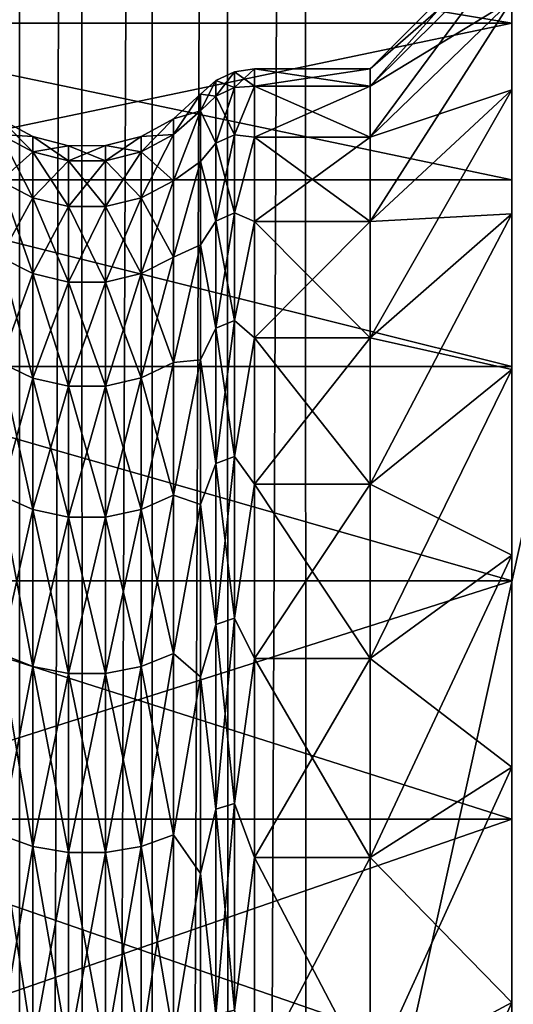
# Model space of a CAD drawing. Header units: metres. Extents: x -206 to 75, y -104 to 104.
# Tile 730 of 1056: x -36.77 to -33.29, y 8.75 to 15.7. Entities that reach past the tile are written whole.
import ezdxf

# ---------------------------------------------------------------- set-up
doc = ezdxf.new("R2010")
doc.units = ezdxf.units.M
doc.layers.add('solid_01_1-CONSUMER_THERM_B_125288', color=7, linetype='CONTINUOUS')

msp = doc.modelspace()

# ---------------------------------------------------------------- linework, layer by layer
at = {"layer": 'solid_01_1-CONSUMER_THERM_B_125288'}
for points in [[(-36.784092, 64.272545), (-36.765686, -64.293373), (-37.138596, -64.702545)], [(-36.784092, 64.272545), (-36.342251, 63.938988), (-36.765686, -64.293373)], [(-36.342251, 63.938988), (-36.32394, -63.959686), (-36.765686, -64.293373)], [(-36.342251, 63.938988), (-35.846645, 63.692299), (-36.32394, -63.959686)], [(-35.846645, 63.692299), (-35.828407, -63.712856), (-36.32394, -63.959686)], [(-35.846645, 63.692299), (-35.314156, 63.540874), (-35.828407, -63.712856)], [(-35.314156, 63.540874), (-35.295959, -63.561279), (-35.828407, -63.712856)], [(-35.314156, 63.540874), (-34.762913, 63.489876), (-35.295959, -63.561279)], [(-34.762913, 63.489876), (-34.744732, -63.510124), (-35.295959, -63.561279)], [(-30.762913, 63.490448), (-34.744732, -63.510124), (-34.762913, 63.489876)], [(-30.762913, 63.490448), (-30.744732, -63.509552), (-34.744732, -63.510124)], [(-37.500069, 41.072453, 108.410858), (37.499931, 41.072487, 108.410858), (-37.500031, -41.072514, 108.410858)], [(37.499931, 41.072487, 108.410858), (37.499969, -41.072479, 108.410858), (-37.500031, -41.072514, 108.410858)], [(-42.500034, -37.500031, 108.5), (42.499931, 37.500008, 108.5), (-42.500069, 37.499969, 108.5)], [(-42.500034, -37.500031, 108.5), (42.499966, -37.499992, 108.5), (42.499931, 37.500008, 108.5)], [(-40.000057, 18.499969, 6), (-40.000042, -18.500031, 6), (-31.800058, 18.499973, 6)], [(-40.000042, -18.500031, 6), (-31.800041, -18.500027, 6), (-31.800058, 18.499973, 6)], [(-33.300056, 15.201836, 18.481218), (-33.300056, 16.549744, 18.223448), (-33.30006, 17.185612, 20.263985)], [(-33.300056, 15.836319, 20.433973), (-33.300056, 15.201836, 18.481218), (-33.30006, 17.185612, 20.263985)], [(-33.300056, 15.201836, 30.518782), (-33.30006, 17.185608, 28.736031), (-33.300056, 16.549736, 30.776569)], [(-33.300056, 15.201836, 30.518782), (-33.300056, 15.836319, 28.566027), (-33.30006, 17.185608, 28.736031)], [(-33.300056, 16.549736, 30.776569), (-38.584908, 16.549757, 30.776506), (-38.584908, 15.672542, 32.725601)], [(-33.300056, 15.67257, 16.274456), (-38.584908, 15.672542, 16.274401), (-38.584908, 16.549757, 18.223494)], [(-33.300056, 16.549744, 18.223448), (-33.300056, 15.67257, 16.274456), (-38.584908, 16.549757, 18.223494)], [(-33.300056, 15.672561, 32.725563), (-33.300056, 16.549736, 30.776569), (-38.584908, 15.672542, 32.725601)], [(-33.300056, 14.327605, 16.623371), (-33.300056, 15.67257, 16.274456), (-33.300056, 16.549744, 18.223448)], [(-33.300056, 15.201836, 18.481218), (-33.300056, 14.327605, 16.623371), (-33.300056, 16.549744, 18.223448)], [(-33.300056, 14.327605, 32.376629), (-33.300056, 16.549736, 30.776569), (-33.300056, 15.672561, 32.725563)], [(-33.300056, 14.327605, 32.376629), (-33.300056, 15.201836, 30.518782), (-33.300056, 16.549736, 30.776569)], [(-34.300056, 15.228932, 22.576139), (-33.300056, 16.221052, 22.450838), (-33.300056, 16.349972, 24.5)], [(-34.300056, 15.349972, 24.5), (-33.300056, 16.349972, 24.5), (-33.300056, 16.221052, 26.549162)], [(-34.300056, 15.228932, 22.576139), (-33.300056, 16.349972, 24.5), (-34.300056, 15.349972, 24.5)], [(-34.300056, 14.867725, 20.682619), (-33.300056, 15.836319, 20.433973), (-33.300056, 16.221052, 22.450838)], [(-34.300056, 14.867725, 20.682619), (-33.300056, 16.221052, 22.450838), (-34.300056, 15.228932, 22.576139)], [(-34.300056, 15.228932, 26.423861), (-33.300056, 16.221052, 26.549162), (-33.300056, 15.836319, 28.566027)], [(-34.300056, 15.228932, 26.423861), (-34.300056, 15.349972, 24.5), (-33.300056, 16.221052, 26.549162)], [(-34.300056, 14.272045, 18.849298), (-33.300056, 15.201836, 18.481218), (-33.300056, 15.836319, 20.433973)], [(-34.300056, 14.272045, 18.849298), (-33.300056, 15.836319, 20.433973), (-34.300056, 14.867725, 20.682619)], [(-34.300056, 14.867725, 28.317381), (-33.300056, 15.836319, 28.566027), (-33.300056, 15.201836, 30.518782)], [(-34.300056, 14.867725, 28.317381), (-34.300056, 15.228932, 26.423861), (-33.300056, 15.836319, 28.566027)], [(-33.300056, 15.67257, 16.274456), (-33.300056, 14.566875, 14.445393), (-38.584908, 15.672542, 16.274401)], [(-33.300056, 15.672561, 32.725563), (-38.584908, 15.672542, 32.725601), (-38.584908, 14.566784, 34.554745)], [(-33.300056, 14.566862, 34.554626), (-33.300056, 15.672561, 32.725563), (-38.584908, 14.566784, 34.554745)], [(-33.300056, 14.566875, 14.445393), (-38.584908, 14.566784, 14.445254), (-38.584908, 15.672542, 16.274401)], [(-33.300056, 13.227413, 14.889737), (-33.300056, 14.566875, 14.445393), (-33.300056, 15.67257, 16.274456)], [(-33.300056, 14.327605, 16.623371), (-33.300056, 13.227413, 14.889737), (-33.300056, 15.67257, 16.274456)], [(-33.300056, 13.227413, 34.110264), (-33.300056, 15.672561, 32.725563), (-33.300056, 14.566862, 34.554626)], [(-33.300056, 13.227413, 34.110264), (-33.300056, 14.327605, 32.376629), (-33.300056, 15.672561, 32.725563)], [(-35.25869, 15.329114, 24.5), (-35.389797, 15.268203, 24.5), (-35.389797, 15.15688, 22.659618)], [(-35.25869, 15.217347, 26.347725), (-35.389797, 15.268203, 24.5), (-35.25869, 15.329114, 24.5)], [(-35.25869, 15.217347, 22.652275), (-35.25869, 15.329114, 24.5), (-35.389797, 15.15688, 22.659618)], [(-35.25869, 15.329114, 24.5), (-35.115784, 15.349971, 24.5), (-35.115784, 15.228931, 26.423864)], [(-35.25869, 15.217347, 22.652275), (-35.115784, 15.228931, 22.576136), (-35.115784, 15.349971, 24.5)], [(-35.25869, 15.217347, 22.652275), (-35.115784, 15.349971, 24.5), (-35.25869, 15.329114, 24.5)], [(-35.25869, 15.217347, 26.347725), (-35.25869, 15.329114, 24.5), (-35.115784, 15.228931, 26.423864)], [(-35.115784, 15.349971, 24.5), (-34.300056, 15.349972, 24.5), (-34.300056, 15.228932, 26.423861)], [(-35.115784, 15.228931, 22.576136), (-34.300056, 15.349972, 24.5), (-35.115784, 15.349971, 24.5)], [(-34.300056, 15.228932, 22.576139), (-34.300056, 15.349972, 24.5), (-35.115784, 15.228931, 22.576136)], [(-35.115784, 15.228931, 26.423864), (-35.115784, 15.349971, 24.5), (-34.300056, 15.228932, 26.423861)], [(-35.389797, 15.268203, 24.5), (-35.49781, 15.172552, 24.5), (-35.49781, 15.052912, 22.598372)], [(-35.389797, 15.15688, 22.659618), (-35.389797, 15.268203, 24.5), (-35.49781, 15.052912, 22.598372)], [(-35.389797, 15.15688, 26.340382), (-35.49781, 15.172552, 24.5), (-35.389797, 15.268203, 24.5)], [(-35.25869, 15.217347, 26.347725), (-35.389797, 15.15688, 26.340382), (-35.389797, 15.268203, 24.5)], [(-35.25869, 15.217347, 22.652275), (-35.389797, 15.15688, 22.659618), (-35.389797, 14.824536, 20.846073)], [(-35.25869, 14.883677, 20.831495), (-35.25869, 15.217347, 22.652275), (-35.389797, 14.824536, 20.846073)], [(-35.25869, 15.217347, 26.347725), (-35.25869, 14.883677, 28.168505), (-35.389797, 15.15688, 26.340382)], [(-35.25869, 14.883677, 28.168505), (-35.115784, 15.228931, 26.423864), (-35.115784, 14.867723, 28.31739)], [(-35.25869, 15.217347, 26.347725), (-35.115784, 15.228931, 26.423864), (-35.25869, 14.883677, 28.168505)], [(-35.25869, 14.883677, 20.831495), (-35.115784, 14.867723, 20.68261), (-35.115784, 15.228931, 22.576136)], [(-35.25869, 14.883677, 20.831495), (-35.115784, 15.228931, 22.576136), (-35.25869, 15.217347, 22.652275)], [(-35.115784, 15.228931, 26.423864), (-34.300056, 15.228932, 26.423861), (-34.300056, 14.867725, 28.317381)], [(-34.300056, 15.228932, 22.576139), (-35.115784, 15.228931, 22.576136), (-35.115784, 14.867723, 20.68261)], [(-34.300056, 14.867725, 20.682619), (-34.300056, 15.228932, 22.576139), (-35.115784, 14.867723, 20.68261)], [(-35.115784, 14.867723, 28.31739), (-35.115784, 15.228931, 26.423864), (-34.300056, 14.867725, 28.317381)], [(-35.687958, 14.887495, 22.692327), (-35.49781, 15.052912, 22.598372), (-35.49781, 15.172552, 24.5)], [(-35.687958, 14.99684, 24.5), (-35.49781, 15.172552, 24.5), (-35.49781, 15.052912, 26.401628)], [(-35.687958, 14.887495, 22.692327), (-35.49781, 15.172552, 24.5), (-35.687958, 14.99684, 24.5)], [(-35.49781, 15.052912, 26.401628), (-35.49781, 15.172552, 24.5), (-35.389797, 15.15688, 26.340382)], [(-35.389797, 14.824536, 20.846073), (-35.389797, 15.15688, 22.659618), (-35.49781, 15.052912, 22.598372)], [(-35.49781, 15.052912, 26.401628), (-35.389797, 15.15688, 26.340382), (-35.389797, 14.824536, 28.153927)], [(-35.25869, 14.883677, 28.168505), (-35.389797, 14.824536, 28.153927), (-35.389797, 15.15688, 26.340382)], [(-34.300056, 13.451285, 17.105093), (-33.300056, 14.327605, 16.623371), (-33.300056, 15.201836, 18.481218)], [(-34.300056, 13.451285, 17.105093), (-33.300056, 15.201836, 18.481218), (-34.300056, 14.272045, 18.849298)], [(-34.300056, 14.272045, 30.150702), (-33.300056, 15.201836, 30.518782), (-33.300056, 14.327605, 32.376629)], [(-34.300056, 14.272045, 30.150702), (-34.300056, 14.867725, 28.317381), (-33.300056, 15.201836, 30.518782)], [(-35.687958, 14.561058, 20.911015), (-35.49781, 14.695877, 20.726732), (-35.49781, 15.052912, 22.598372)], [(-35.687958, 14.561058, 20.911015), (-35.49781, 15.052912, 22.598372), (-35.687958, 14.887495, 22.692327)], [(-35.687958, 14.561058, 28.088985), (-35.49781, 15.052912, 26.401628), (-35.49781, 14.695877, 28.273268)], [(-35.687958, 14.887495, 26.307673), (-35.49781, 15.052912, 26.401628), (-35.687958, 14.561058, 28.088985)], [(-35.687958, 14.99684, 24.5), (-35.49781, 15.052912, 26.401628), (-35.687958, 14.887495, 26.307673)], [(-35.389797, 14.824536, 20.846073), (-35.49781, 15.052912, 22.598372), (-35.49781, 14.695877, 20.726732)], [(-35.49781, 14.695877, 28.273268), (-35.49781, 15.052912, 26.401628), (-35.389797, 14.824536, 28.153927)], [(-36.682121, 14.763515, 26.29262), (-36.911098, 14.886741, 26.307581), (-36.911098, 14.996079, 24.5)], [(-36.682121, 14.871949, 24.5), (-36.682121, 14.763515, 26.29262), (-36.911098, 14.996079, 24.5)], [(-36.911098, 14.886741, 22.692419), (-36.682121, 14.871949, 24.5), (-36.911098, 14.996079, 24.5)], [(-35.687958, 14.99684, 24.5), (-35.687958, 14.887495, 26.307673), (-35.916779, 14.872424, 24.5)], [(-35.916779, 14.763988, 22.707323), (-35.687958, 14.99684, 24.5), (-35.916779, 14.872424, 24.5)], [(-35.687958, 14.887495, 22.692327), (-35.687958, 14.99684, 24.5), (-35.916779, 14.763988, 22.707323)], [(-36.682121, 14.439796, 28.059097), (-36.911098, 14.56032, 28.088804), (-36.911098, 14.886741, 26.307581)], [(-36.682121, 14.763515, 26.29262), (-36.682121, 14.439796, 28.059097), (-36.911098, 14.886741, 26.307581)], [(-36.682121, 14.763515, 22.70738), (-36.682121, 14.871949, 24.5), (-36.911098, 14.886741, 22.692419)], [(-36.682121, 14.763515, 22.70738), (-36.911098, 14.886741, 22.692419), (-36.911098, 14.56032, 20.911196)], [(-36.429638, 14.70003, 26.28491), (-36.682121, 14.763515, 26.29262), (-36.682121, 14.871949, 24.5)], [(-36.429638, 14.807997, 24.5), (-36.429638, 14.70003, 26.28491), (-36.682121, 14.871949, 24.5)], [(-36.682121, 14.763515, 22.70738), (-36.429638, 14.807997, 24.5), (-36.682121, 14.871949, 24.5)], [(-35.916779, 14.872424, 24.5), (-35.916779, 14.763988, 26.292677), (-36.169182, 14.808159, 24.5)], [(-36.169182, 14.700191, 22.715071), (-35.916779, 14.872424, 24.5), (-36.169182, 14.808159, 24.5)], [(-35.916779, 14.763988, 22.707323), (-35.916779, 14.872424, 24.5), (-36.169182, 14.700191, 22.715071)], [(-35.687958, 14.887495, 26.307673), (-35.916779, 14.763988, 26.292677), (-35.916779, 14.872424, 24.5)], [(-35.687958, 14.887495, 26.307673), (-35.687958, 14.561058, 28.088985), (-35.916779, 14.763988, 26.292677)], [(-35.687958, 14.887495, 22.692327), (-35.916779, 14.763988, 22.707323), (-35.916779, 14.440258, 20.940788)], [(-35.687958, 14.561058, 20.911015), (-35.687958, 14.887495, 22.692327), (-35.916779, 14.440258, 20.940788)], [(-35.25869, 14.883677, 20.831495), (-35.389797, 14.824536, 20.846073), (-35.389797, 14.276016, 19.08581)], [(-35.25869, 14.332969, 19.064211), (-35.25869, 14.883677, 20.831495), (-35.389797, 14.276016, 19.08581)], [(-35.25869, 14.883677, 28.168505), (-35.25869, 14.332969, 29.935789), (-35.389797, 14.824536, 28.153927)], [(-35.25869, 14.883677, 28.168505), (-35.115784, 14.867723, 28.31739), (-35.25869, 14.332969, 29.935789)], [(-35.25869, 14.332969, 19.064211), (-35.115784, 14.867723, 20.68261), (-35.25869, 14.883677, 20.831495)], [(-36.429638, 14.70003, 22.71509), (-36.429638, 14.807997, 24.5), (-36.682121, 14.763515, 22.70738)], [(-36.169182, 14.808159, 24.5), (-36.169182, 14.700191, 26.284929), (-36.429638, 14.807997, 24.5)], [(-36.429638, 14.70003, 22.71509), (-36.169182, 14.808159, 24.5), (-36.429638, 14.807997, 24.5)], [(-36.169182, 14.700191, 22.715071), (-36.169182, 14.808159, 24.5), (-36.429638, 14.70003, 22.71509)], [(-36.169182, 14.700191, 26.284929), (-36.429638, 14.70003, 26.28491), (-36.429638, 14.807997, 24.5)], [(-35.916779, 14.763988, 26.292677), (-36.169182, 14.700191, 26.284929), (-36.169182, 14.808159, 24.5)], [(-35.389797, 14.276016, 19.08581), (-35.389797, 14.824536, 20.846073), (-35.49781, 14.695877, 20.726732)], [(-35.49781, 14.695877, 28.273268), (-35.389797, 14.824536, 28.153927), (-35.389797, 14.276016, 29.91419)], [(-35.25869, 14.332969, 29.935789), (-35.389797, 14.276016, 29.91419), (-35.389797, 14.824536, 28.153927)], [(-35.25869, 14.332969, 29.935789), (-35.115784, 14.867723, 28.31739), (-35.115784, 14.27204, 30.150711)], [(-35.25869, 14.332969, 19.064211), (-35.115784, 14.27204, 18.849289), (-35.115784, 14.867723, 20.68261)], [(-35.115784, 14.867723, 28.31739), (-34.300056, 14.867725, 28.317381), (-34.300056, 14.272045, 30.150702)], [(-34.300056, 14.867725, 20.682619), (-35.115784, 14.867723, 20.68261), (-35.115784, 14.27204, 18.849289)], [(-34.300056, 14.272045, 18.849298), (-34.300056, 14.867725, 20.682619), (-35.115784, 14.27204, 18.849289)], [(-35.115784, 14.27204, 30.150711), (-35.115784, 14.867723, 28.31739), (-34.300056, 14.272045, 30.150702)], [(-36.682121, 14.439796, 20.940903), (-36.682121, 14.763515, 22.70738), (-36.911098, 14.56032, 20.911196)], [(-36.429638, 14.377703, 28.043793), (-36.682121, 14.439796, 28.059097), (-36.682121, 14.763515, 26.29262)], [(-36.429638, 14.70003, 26.28491), (-36.429638, 14.377703, 28.043793), (-36.682121, 14.763515, 26.29262)], [(-36.429638, 14.70003, 22.71509), (-36.682121, 14.763515, 22.70738), (-36.682121, 14.439796, 20.940903)], [(-35.916779, 14.763988, 26.292677), (-35.916779, 14.440258, 28.059212), (-36.169182, 14.700191, 26.284929)], [(-35.916779, 14.763988, 22.707323), (-36.169182, 14.700191, 22.715071), (-36.169182, 14.37786, 20.956169)], [(-35.916779, 14.440258, 20.940788), (-35.916779, 14.763988, 22.707323), (-36.169182, 14.37786, 20.956169)], [(-35.687958, 14.561058, 28.088985), (-35.916779, 14.440258, 28.059212), (-35.916779, 14.763988, 26.292677)], [(-36.429638, 14.377703, 20.956207), (-36.429638, 14.70003, 22.71509), (-36.682121, 14.439796, 20.940903)], [(-36.169182, 14.700191, 26.284929), (-36.169182, 14.37786, 28.043831), (-36.429638, 14.70003, 26.28491)], [(-36.169182, 14.700191, 22.715071), (-36.429638, 14.70003, 22.71509), (-36.429638, 14.377703, 20.956207)], [(-36.169182, 14.37786, 20.956169), (-36.169182, 14.700191, 22.715071), (-36.429638, 14.377703, 20.956207)], [(-36.169182, 14.37786, 28.043831), (-36.429638, 14.377703, 28.043793), (-36.429638, 14.70003, 26.28491)], [(-35.916779, 14.440258, 28.059212), (-36.169182, 14.37786, 28.043831), (-36.169182, 14.700191, 26.284929)], [(-35.687958, 14.022286, 19.182037), (-35.497807, 14.10708, 18.9146), (-35.49781, 14.695877, 20.726732)], [(-35.687958, 14.022286, 19.182037), (-35.49781, 14.695877, 20.726732), (-35.687958, 14.561058, 20.911015)], [(-35.687958, 14.022286, 29.817963), (-35.49781, 14.695877, 28.273268), (-35.497807, 14.10708, 30.0854)], [(-35.687958, 14.561058, 28.088985), (-35.49781, 14.695877, 28.273268), (-35.687958, 14.022286, 29.817963)], [(-35.389797, 14.276016, 19.08581), (-35.49781, 14.695877, 20.726732), (-35.497807, 14.10708, 18.9146)], [(-35.497807, 14.10708, 30.0854), (-35.49781, 14.695877, 28.273268), (-35.389797, 14.276016, 29.91419)], [(-33.300056, 14.566875, 14.445393), (-33.300056, 13.248745, 12.762889), (-38.584908, 14.566784, 14.445254)], [(-33.300056, 13.248728, 36.237129), (-33.300056, 14.566862, 34.554626), (-38.584908, 14.566784, 34.554745)], [(-33.300056, 13.248728, 36.237129), (-38.584908, 14.566784, 34.554745), (-38.584908, 13.24861, 36.23727)], [(-33.300056, 13.248745, 12.762889), (-38.584908, 13.24861, 12.762729), (-38.584908, 14.566784, 14.445254)], [(-36.682121, 13.905512, 29.773676), (-36.911098, 14.021576, 29.817694), (-36.911098, 14.56032, 28.088804)], [(-36.682121, 14.439796, 28.059097), (-36.682121, 13.905512, 29.773676), (-36.911098, 14.56032, 28.088804)], [(-36.682121, 14.439796, 20.940903), (-36.911098, 14.56032, 20.911196), (-36.911098, 14.021576, 19.182306)], [(-35.687958, 14.561058, 28.088985), (-35.687958, 14.022286, 29.817963), (-35.916779, 14.440258, 28.059212)], [(-35.687958, 14.561058, 20.911015), (-35.916779, 14.440258, 20.940788), (-35.916779, 13.905956, 19.226154)], [(-35.687958, 14.022286, 19.182037), (-35.687958, 14.561058, 20.911015), (-35.916779, 13.905956, 19.226154)], [(-33.300056, 11.91861, 13.307663), (-33.300056, 13.248745, 12.762889), (-33.300056, 14.566875, 14.445393)], [(-33.300056, 13.227413, 14.889737), (-33.300056, 11.91861, 13.307663), (-33.300056, 14.566875, 14.445393)], [(-33.300056, 11.91861, 35.692337), (-33.300056, 14.566862, 34.554626), (-33.300056, 13.248728, 36.237129)], [(-33.300056, 11.91861, 35.692337), (-33.300056, 13.227413, 34.110264), (-33.300056, 14.566862, 34.554626)], [(-36.682121, 13.905512, 19.226324), (-36.682121, 14.439796, 20.940903), (-36.911098, 14.021576, 19.182306)], [(-36.429638, 13.845716, 29.750999), (-36.682121, 13.905512, 29.773676), (-36.682121, 14.439796, 28.059097)], [(-36.429638, 14.377703, 28.043793), (-36.429638, 13.845716, 29.750999), (-36.682121, 14.439796, 28.059097)], [(-36.429638, 14.377703, 20.956207), (-36.682121, 14.439796, 20.940903), (-36.682121, 13.905512, 19.226324)], [(-35.916779, 14.440258, 28.059212), (-35.916779, 13.905956, 29.773846), (-36.169182, 14.37786, 28.043831)], [(-35.916779, 14.440258, 20.940788), (-36.169182, 14.37786, 20.956169), (-36.169182, 13.845867, 19.248943)], [(-35.916779, 13.905956, 19.226154), (-35.916779, 14.440258, 20.940788), (-36.169182, 13.845867, 19.248943)], [(-35.687958, 14.022286, 29.817963), (-35.916779, 13.905956, 29.773846), (-35.916779, 14.440258, 28.059212)], [(-36.429638, 13.845716, 19.249001), (-36.429638, 14.377703, 20.956207), (-36.682121, 13.905512, 19.226324)], [(-36.169182, 14.37786, 28.043831), (-36.169182, 13.845867, 29.751057), (-36.429638, 14.377703, 28.043793)], [(-36.169182, 14.37786, 20.956169), (-36.429638, 14.377703, 20.956207), (-36.429638, 13.845716, 19.249001)], [(-36.169182, 13.845867, 19.248943), (-36.169182, 14.37786, 20.956169), (-36.429638, 13.845716, 19.249001)], [(-36.169182, 13.845867, 29.751057), (-36.429638, 13.845716, 29.750999), (-36.429638, 14.377703, 28.043793)], [(-35.916779, 13.905956, 29.773846), (-36.169182, 13.845867, 29.751057), (-36.169182, 14.37786, 28.043831)], [(-35.25869, 14.332969, 19.064211), (-35.389797, 14.276016, 19.08581), (-35.389797, 13.519319, 17.404499)], [(-35.25869, 13.573253, 17.376192), (-35.25869, 14.332969, 19.064211), (-35.389797, 13.519319, 17.404499)], [(-35.25869, 14.332969, 29.935789), (-35.25869, 13.573253, 31.623808), (-35.389797, 14.276016, 29.91419)], [(-35.25869, 14.332969, 29.935789), (-35.115784, 14.27204, 30.150711), (-35.25869, 13.573253, 31.623808)], [(-35.25869, 13.573253, 17.376192), (-35.115784, 14.27204, 18.849289), (-35.25869, 14.332969, 19.064211)], [(-34.300056, 12.41839, 15.477508), (-33.300056, 13.227413, 14.889737), (-33.300056, 14.327605, 16.623371)], [(-34.300056, 12.41839, 15.477508), (-33.300056, 14.327605, 16.623371), (-34.300056, 13.451285, 17.105093)], [(-34.300056, 13.451285, 31.894907), (-33.300056, 14.327605, 32.376629), (-33.300056, 13.227413, 34.110264)], [(-34.300056, 13.451285, 31.894907), (-34.300056, 14.272045, 30.150702), (-33.300056, 14.327605, 32.376629)], [(-35.389797, 13.519319, 17.404499), (-35.389797, 14.276016, 19.08581), (-35.497807, 14.10708, 18.9146)], [(-35.497807, 14.10708, 30.0854), (-35.389797, 14.276016, 29.91419), (-35.389797, 13.519319, 31.595501)], [(-35.25869, 13.573253, 31.623808), (-35.389797, 13.519319, 31.595501), (-35.389797, 14.276016, 29.91419)], [(-35.25869, 13.573253, 31.623808), (-35.115784, 14.27204, 30.150711), (-35.115784, 13.451279, 31.894918)], [(-35.25869, 13.573253, 17.376192), (-35.115784, 13.451279, 17.105082), (-35.115784, 14.27204, 18.849289)], [(-35.115784, 14.27204, 30.150711), (-34.300056, 14.272045, 30.150702), (-34.300056, 13.451285, 31.894907)], [(-34.300056, 14.272045, 18.849298), (-35.115784, 14.27204, 18.849289), (-35.115784, 13.451279, 17.105082)], [(-34.300056, 13.451285, 17.105093), (-34.300056, 14.272045, 18.849298), (-35.115784, 13.451279, 17.105082)], [(-35.115784, 13.451279, 31.894918), (-35.115784, 14.27204, 30.150711), (-34.300056, 13.451285, 31.894907)], [(-35.687958, 13.279038, 17.530607), (-35.497807, 13.295805, 17.190554), (-35.497807, 14.10708, 18.9146)], [(-35.687958, 13.279038, 17.530607), (-35.497807, 14.10708, 18.9146), (-35.687958, 14.022286, 19.182037)], [(-35.687958, 13.279038, 31.469393), (-35.497807, 14.10708, 30.0854), (-35.497807, 13.295805, 31.809446)], [(-35.687958, 14.022286, 29.817963), (-35.497807, 14.10708, 30.0854), (-35.687958, 13.279038, 31.469393)], [(-35.389797, 13.519319, 17.404499), (-35.497807, 14.10708, 18.9146), (-35.497807, 13.295805, 17.190554)], [(-35.497807, 13.295805, 31.809446), (-35.497807, 14.10708, 30.0854), (-35.389797, 13.519319, 31.595501)], [(-36.682121, 13.168453, 31.411352), (-36.911095, 13.278365, 31.46904), (-36.911098, 14.021576, 29.817694)], [(-36.682121, 13.905512, 29.773676), (-36.682121, 13.168453, 31.411352), (-36.911098, 14.021576, 29.817694)], [(-36.682121, 13.905512, 19.226324), (-36.911098, 14.021576, 19.182306), (-36.911095, 13.278365, 17.53096)], [(-35.687958, 14.022286, 29.817963), (-35.687958, 13.279038, 31.469393), (-35.916779, 13.905956, 29.773846)], [(-35.687958, 14.022286, 19.182037), (-35.916779, 13.905956, 19.226154), (-35.916779, 13.168875, 17.588427)], [(-35.687958, 13.279038, 17.530607), (-35.687958, 14.022286, 19.182037), (-35.916779, 13.168875, 17.588427)], [(-36.682121, 13.168453, 17.588648), (-36.682121, 13.905512, 19.226324), (-36.911095, 13.278365, 17.53096)], [(-36.429638, 13.111827, 31.381634), (-36.682121, 13.168453, 31.411352), (-36.682121, 13.905512, 29.773676)], [(-36.429638, 13.845716, 29.750999), (-36.429638, 13.111827, 31.381634), (-36.682121, 13.905512, 29.773676)], [(-36.429638, 13.845716, 19.249001), (-36.682121, 13.905512, 19.226324), (-36.682121, 13.168453, 17.588648)], [(-35.916779, 13.905956, 29.773846), (-35.916779, 13.168875, 31.411573), (-36.169182, 13.845867, 29.751057)], [(-35.916779, 13.905956, 19.226154), (-36.169182, 13.845867, 19.248943), (-36.169182, 13.11197, 17.618292)], [(-35.916779, 13.168875, 17.588427), (-35.916779, 13.905956, 19.226154), (-36.169182, 13.11197, 17.618292)], [(-35.687958, 13.279038, 31.469393), (-35.916779, 13.168875, 31.411573), (-35.916779, 13.905956, 29.773846)], [(-36.429638, 13.111827, 17.618366), (-36.429638, 13.845716, 19.249001), (-36.682121, 13.168453, 17.588648)], [(-36.169182, 13.845867, 29.751057), (-36.169182, 13.11197, 31.381708), (-36.429638, 13.845716, 29.750999)], [(-36.169182, 13.845867, 19.248943), (-36.429638, 13.845716, 19.249001), (-36.429638, 13.111827, 17.618366)], [(-36.169182, 13.11197, 17.618292), (-36.169182, 13.845867, 19.248943), (-36.429638, 13.111827, 17.618366)], [(-36.169182, 13.11197, 31.381708), (-36.429638, 13.111827, 31.381634), (-36.429638, 13.845716, 29.750999)], [(-35.916779, 13.168875, 31.411573), (-36.169182, 13.11197, 31.381708), (-36.169182, 13.845867, 29.751057)], [(-35.25869, 13.573253, 17.376192), (-35.389797, 13.519319, 17.404499), (-35.389797, 12.565479, 15.826655)], [(-35.25869, 12.615608, 15.792054), (-35.25869, 13.573253, 17.376192), (-35.389797, 12.565479, 15.826655)], [(-35.25869, 13.573253, 31.623808), (-35.25869, 12.615608, 33.207947), (-35.389797, 13.519319, 31.595501)], [(-35.25869, 13.573253, 31.623808), (-35.115784, 13.451279, 31.894918), (-35.25869, 12.615608, 33.207947)], [(-35.25869, 12.615608, 15.792054), (-35.115784, 13.451279, 17.105082), (-35.25869, 13.573253, 17.376192)], [(-35.389797, 12.565479, 15.826655), (-35.389797, 13.519319, 17.404499), (-35.497807, 13.295805, 17.190554)], [(-35.497807, 13.295805, 31.809446), (-35.389797, 13.519319, 31.595501), (-35.389797, 12.565479, 33.173344)], [(-35.25869, 12.615608, 33.207947), (-35.389797, 12.565479, 33.173344), (-35.389797, 13.519319, 31.595501)], [(-35.25869, 12.615608, 33.207947), (-35.115784, 13.451279, 31.894918), (-35.115784, 12.418382, 33.522503)], [(-35.25869, 12.615608, 15.792054), (-35.115784, 12.418382, 15.477496), (-35.115784, 13.451279, 17.105082)], [(-35.115784, 13.451279, 31.894918), (-34.300056, 13.451285, 31.894907), (-34.300056, 12.41839, 33.522491)], [(-34.300056, 13.451285, 17.105093), (-35.115784, 13.451279, 17.105082), (-35.115784, 12.418382, 15.477496)], [(-34.300056, 12.41839, 15.477508), (-34.300056, 13.451285, 17.105093), (-35.115784, 12.418382, 15.477496)], [(-35.115784, 12.418382, 33.522503), (-35.115784, 13.451279, 31.894918), (-34.300056, 12.41839, 33.522491)], [(-34.300056, 12.41839, 33.522491), (-34.300056, 13.451285, 31.894907), (-33.300056, 13.227413, 34.110264)], [(-36.682121, 12.239368, 32.948246), (-36.911095, 12.341526, 33.018761), (-36.911095, 13.278365, 31.46904)], [(-36.682121, 13.168453, 31.411352), (-36.682121, 12.239368, 32.948246), (-36.911095, 13.278365, 31.46904)], [(-36.682121, 13.168453, 17.588648), (-36.911095, 13.278365, 17.53096), (-36.911095, 12.341526, 15.981239)], [(-35.687958, 13.279038, 31.469393), (-35.687958, 12.342152, 33.019192), (-35.916779, 13.168875, 31.411573)], [(-35.687958, 13.279038, 17.530607), (-35.916779, 13.168875, 17.588427), (-35.916775, 12.23976, 16.051483)], [(-35.687958, 12.342152, 15.980807), (-35.687958, 13.279038, 17.530607), (-35.916775, 12.23976, 16.051483)], [(-35.687958, 12.342152, 15.980807), (-35.497807, 12.274847, 15.58178), (-35.497807, 13.295805, 17.190554)], [(-35.687958, 12.342152, 15.980807), (-35.497807, 13.295805, 17.190554), (-35.687958, 13.279038, 17.530607)], [(-35.687958, 12.342152, 33.019192), (-35.497807, 13.295805, 31.809446), (-35.497807, 12.274847, 33.418221)], [(-35.687958, 13.279038, 31.469393), (-35.497807, 13.295805, 31.809446), (-35.687958, 12.342152, 33.019192)], [(-35.389797, 12.565479, 15.826655), (-35.497807, 13.295805, 17.190554), (-35.497807, 12.274847, 15.58178)], [(-35.497807, 12.274847, 33.418221), (-35.497807, 13.295805, 31.809446), (-35.389797, 12.565479, 33.173344)], [(-33.300056, 13.248745, 12.762889), (-33.300056, 11.737359, 11.25147), (-38.584908, 13.24861, 12.762729)], [(-33.300056, 11.73734, 37.748547), (-33.300056, 13.248728, 36.237129), (-38.584908, 13.24861, 36.23727)], [(-33.300056, 11.73734, 37.748547), (-38.584908, 13.24861, 36.23727), (-38.584904, 11.737241, 37.748642)], [(-33.300056, 11.737359, 11.25147), (-38.584904, 11.737241, 11.25136), (-38.584908, 13.24861, 12.762729)], [(-34.300056, 11.18965, 13.992211), (-33.300056, 11.91861, 13.307663), (-33.300056, 13.227413, 14.889737)], [(-34.300056, 11.18965, 13.992211), (-33.300056, 13.227413, 14.889737), (-34.300056, 12.41839, 15.477508)], [(-34.300056, 12.41839, 33.522491), (-33.300056, 13.227413, 34.110264), (-33.300056, 11.91861, 35.692337)], [(-33.300056, 10.421838, 11.902101), (-33.300056, 11.737359, 11.25147), (-33.300056, 13.248745, 12.762889)], [(-33.300056, 11.91861, 13.307663), (-33.300056, 10.421838, 11.902101), (-33.300056, 13.248745, 12.762889)], [(-33.300056, 10.421838, 37.0979), (-33.300056, 13.248728, 36.237129), (-33.300056, 11.73734, 37.748547)], [(-33.300056, 10.421838, 37.0979), (-33.300056, 11.91861, 35.692337), (-33.300056, 13.248728, 36.237129)], [(-36.682121, 12.239368, 16.051754), (-36.682121, 13.168453, 17.588648), (-36.911095, 12.341526, 15.981239)], [(-36.429638, 12.186737, 32.911919), (-36.682121, 12.239368, 32.948246), (-36.682121, 13.168453, 31.411352)], [(-36.429638, 13.111827, 31.381634), (-36.429638, 12.186737, 32.911919), (-36.682121, 13.168453, 31.411352)], [(-36.429638, 13.111827, 17.618366), (-36.682121, 13.168453, 17.588648), (-36.682121, 12.239368, 16.051754)], [(-35.916779, 13.168875, 31.411573), (-35.916775, 12.23976, 32.948517), (-36.169182, 13.11197, 31.381708)], [(-35.916779, 13.168875, 17.588427), (-36.169182, 13.11197, 17.618292), (-36.169182, 12.186871, 16.08799)], [(-35.916775, 12.23976, 16.051483), (-35.916779, 13.168875, 17.588427), (-36.169182, 12.186871, 16.08799)], [(-35.687958, 12.342152, 33.019192), (-35.916775, 12.23976, 32.948517), (-35.916779, 13.168875, 31.411573)], [(-36.429638, 12.186737, 16.088081), (-36.429638, 13.111827, 17.618366), (-36.682121, 12.239368, 16.051754)], [(-36.169182, 13.11197, 31.381708), (-36.169182, 12.186871, 32.91201), (-36.429638, 13.111827, 31.381634)], [(-36.169182, 13.11197, 17.618292), (-36.429638, 13.111827, 17.618366), (-36.429638, 12.186737, 16.088081)], [(-36.169182, 12.186871, 16.08799), (-36.169182, 13.11197, 17.618292), (-36.429638, 12.186737, 16.088081)], [(-36.169182, 12.186871, 32.91201), (-36.429638, 12.186737, 32.911919), (-36.429638, 13.111827, 31.381634)], [(-35.916775, 12.23976, 32.948517), (-36.169182, 12.186871, 32.91201), (-36.169182, 13.11197, 31.381708)], [(-35.25869, 12.615608, 15.792054), (-35.389797, 12.565479, 15.826655), (-35.389793, 11.428407, 14.37529)], [(-35.25869, 12.615608, 33.207947), (-35.25869, 11.473999, 34.6651), (-35.389797, 12.565479, 33.173344)], [(-35.25869, 11.473999, 14.334898), (-35.25869, 12.615608, 15.792054), (-35.389793, 11.428407, 14.37529)], [(-35.25869, 12.615608, 33.207947), (-35.115784, 12.418382, 33.522503), (-35.25869, 11.473999, 34.6651)], [(-35.25869, 11.473999, 14.334898), (-35.115784, 12.418382, 15.477496), (-35.25869, 12.615608, 15.792054)], [(-35.389793, 11.428407, 14.37529), (-35.389797, 12.565479, 15.826655), (-35.497807, 12.274847, 15.58178)], [(-35.497807, 12.274847, 33.418221), (-35.389797, 12.565479, 33.173344), (-35.389793, 11.428407, 34.62471)], [(-35.25869, 11.473999, 34.6651), (-35.389793, 11.428407, 34.62471), (-35.389797, 12.565479, 33.173344)], [(-35.25869, 11.473999, 34.6651), (-35.115784, 12.418382, 33.522503), (-35.115784, 11.18964, 35.007797)], [(-35.25869, 11.473999, 14.334898), (-35.115784, 11.18964, 13.992202), (-35.115784, 12.418382, 15.477496)], [(-35.115784, 12.418382, 33.522503), (-34.300056, 12.41839, 33.522491), (-34.300056, 11.18965, 35.00779)], [(-34.300056, 12.41839, 15.477508), (-35.115784, 12.418382, 15.477496), (-35.115784, 11.18964, 13.992202)], [(-34.300056, 11.18965, 13.992211), (-34.300056, 12.41839, 15.477508), (-35.115784, 11.18964, 13.992202)], [(-35.115784, 11.18964, 35.007797), (-35.115784, 12.418382, 33.522503), (-34.300056, 11.18965, 35.00779)], [(-34.300056, 11.18965, 35.00779), (-34.300056, 12.41839, 33.522491), (-33.300056, 11.91861, 35.692337)], [(-36.682121, 11.131806, 34.361946), (-36.911095, 11.224719, 34.44426), (-36.911095, 12.341526, 33.018761)], [(-36.682121, 12.239368, 32.948246), (-36.682121, 11.131806, 34.361946), (-36.911095, 12.341526, 33.018761)], [(-36.682121, 12.239368, 16.051754), (-36.911095, 12.341526, 15.981239), (-36.911095, 11.224719, 14.55574)], [(-35.687958, 12.342152, 33.019192), (-35.687954, 11.225288, 34.444763), (-35.916775, 12.23976, 32.948517)], [(-35.687958, 12.342152, 15.980807), (-35.916775, 12.23976, 16.051483), (-35.916775, 11.132162, 14.637739)], [(-35.687954, 11.225288, 14.555237), (-35.687958, 12.342152, 15.980807), (-35.916775, 11.132162, 14.637739)], [(-35.687954, 11.225288, 14.555237), (-35.497807, 12.274847, 15.58178), (-35.687958, 12.342152, 15.980807)], [(-35.687958, 12.342152, 33.019192), (-35.497807, 12.274847, 33.418221), (-35.687954, 11.225288, 34.444763)], [(-36.682121, 11.131806, 14.638054), (-36.682121, 12.239368, 16.051754), (-36.911095, 11.224719, 14.55574)], [(-36.429638, 11.083938, 34.319538), (-36.682121, 11.131806, 34.361946), (-36.682121, 12.239368, 32.948246)], [(-36.429638, 12.186737, 32.911919), (-36.429638, 11.083938, 34.319538), (-36.682121, 12.239368, 32.948246)], [(-36.429638, 12.186737, 16.088081), (-36.682121, 12.239368, 16.051754), (-36.682121, 11.131806, 14.638054)], [(-35.916775, 12.23976, 32.948517), (-35.916775, 11.132162, 34.362263), (-36.169182, 12.186871, 32.91201)], [(-35.916775, 12.23976, 16.051483), (-36.169182, 12.186871, 16.08799), (-36.169178, 11.084059, 14.680355)], [(-35.916775, 11.132162, 14.637739), (-35.916775, 12.23976, 16.051483), (-36.169178, 11.084059, 14.680355)], [(-35.687954, 11.225288, 34.444763), (-35.916775, 11.132162, 34.362263), (-35.916775, 12.23976, 32.948517)], [(-35.687954, 11.225288, 14.555237), (-35.497807, 11.060307, 14.113654), (-35.497807, 12.274847, 15.58178)], [(-35.687954, 11.225288, 34.444763), (-35.497807, 12.274847, 33.418221), (-35.497807, 11.060307, 34.886345)], [(-35.389793, 11.428407, 14.37529), (-35.497807, 12.274847, 15.58178), (-35.497807, 11.060307, 14.113654)], [(-35.497807, 11.060307, 34.886345), (-35.497807, 12.274847, 33.418221), (-35.389793, 11.428407, 34.62471)], [(-36.429638, 11.083938, 14.680462), (-36.429638, 12.186737, 16.088081), (-36.682121, 11.131806, 14.638054)], [(-36.169182, 12.186871, 32.91201), (-36.169178, 11.084059, 34.319645), (-36.429638, 12.186737, 32.911919)], [(-36.169182, 12.186871, 16.08799), (-36.429638, 12.186737, 16.088081), (-36.429638, 11.083938, 14.680462)], [(-36.169178, 11.084059, 14.680355), (-36.169182, 12.186871, 16.08799), (-36.429638, 11.083938, 14.680462)], [(-36.169178, 11.084059, 34.319645), (-36.429638, 11.083938, 34.319538), (-36.429638, 12.186737, 32.911919)], [(-35.916775, 11.132162, 34.362263), (-36.169178, 11.084059, 34.319645), (-36.169182, 12.186871, 32.91201)], [(-34.300056, 9.784439, 12.672629), (-33.300056, 10.421838, 11.902101), (-33.300056, 11.91861, 13.307663)], [(-34.300056, 9.784439, 12.672629), (-33.300056, 11.91861, 13.307663), (-34.300056, 11.18965, 13.992211)], [(-34.300056, 11.18965, 35.00779), (-33.300056, 11.91861, 35.692337), (-33.300056, 10.421838, 37.0979)], [(-33.300056, 11.737359, 11.25147), (-33.300056, 10.054732, 9.933196), (-38.584904, 11.737241, 11.25136)], [(-33.300056, 11.73734, 37.748547), (-38.584904, 11.737241, 37.748642), (-38.584904, 10.054715, 39.066814)], [(-33.300056, 10.054716, 39.066814), (-33.300056, 11.73734, 37.748547), (-38.584904, 10.054715, 39.066814)], [(-33.300056, 10.054732, 9.933196), (-38.584904, 10.054715, 9.933186), (-38.584904, 11.737241, 11.25136)], [(-33.300053, 8.760705, 10.695221), (-33.300056, 10.054732, 9.933196), (-33.300056, 11.737359, 11.25147)], [(-33.300056, 10.421838, 11.902101), (-33.300053, 8.760705, 10.695221), (-33.300056, 11.737359, 11.25147)], [(-33.300053, 8.760705, 38.304779), (-33.300056, 11.73734, 37.748547), (-33.300056, 10.054716, 39.066814)], [(-33.300053, 8.760705, 38.304779), (-33.300056, 10.421838, 37.0979), (-33.300056, 11.73734, 37.748547)], [(-35.25869, 11.473999, 14.334898), (-35.389793, 11.428407, 14.37529), (-35.389793, 10.124681, 13.071565)], [(-35.25869, 10.165073, 13.025971), (-35.25869, 11.473999, 14.334898), (-35.389793, 10.124681, 13.071565)], [(-35.25869, 11.473999, 34.6651), (-35.25869, 10.165073, 35.97403), (-35.389793, 11.428407, 34.62471)], [(-35.25869, 11.473999, 34.6651), (-35.115784, 11.18964, 35.007797), (-35.25869, 10.165073, 35.97403)], [(-35.25869, 10.165073, 13.025971), (-35.115784, 11.18964, 13.992202), (-35.25869, 11.473999, 14.334898)], [(-35.389793, 10.124681, 13.071565), (-35.389793, 11.428407, 14.37529), (-35.497807, 11.060307, 14.113654)], [(-35.497807, 11.060307, 34.886345), (-35.389793, 11.428407, 34.62471), (-35.389793, 10.124681, 35.928436)], [(-35.25869, 10.165073, 35.97403), (-35.389793, 10.124681, 35.928436), (-35.389793, 11.428407, 34.62471)], [(-36.682121, 9.861917, 35.631836), (-36.911095, 9.94423, 35.724751), (-36.911095, 11.224719, 34.44426)], [(-36.682121, 11.131806, 34.361946), (-36.682121, 9.861917, 35.631836), (-36.911095, 11.224719, 34.44426)], [(-36.682121, 11.131806, 14.638054), (-36.911095, 11.224719, 14.55574), (-36.911095, 9.94423, 13.275251)], [(-35.687954, 11.225288, 34.444763), (-35.687954, 9.944735, 35.725319), (-35.916775, 11.132162, 34.362263)], [(-35.687954, 11.225288, 14.555237), (-35.916775, 11.132162, 14.637739), (-35.916775, 9.862232, 13.367808)], [(-35.687954, 9.944735, 13.274683), (-35.687954, 11.225288, 14.555237), (-35.916775, 9.862232, 13.367808)], [(-35.687954, 9.944735, 13.274683), (-35.497807, 11.060307, 14.113654), (-35.687954, 11.225288, 14.555237)], [(-35.687954, 11.225288, 34.444763), (-35.497807, 11.060307, 34.886345), (-35.687954, 9.944735, 35.725319)], [(-35.25869, 10.165073, 35.97403), (-35.115784, 11.18964, 35.007797), (-35.115784, 9.78443, 36.327377)], [(-35.25869, 10.165073, 13.025971), (-35.115784, 9.78443, 12.672622), (-35.115784, 11.18964, 13.992202)], [(-35.115784, 11.18964, 35.007797), (-34.300056, 11.18965, 35.00779), (-34.300056, 9.784439, 36.32737)], [(-34.300056, 11.18965, 13.992211), (-35.115784, 11.18964, 13.992202), (-35.115784, 9.78443, 12.672622)], [(-34.300056, 9.784439, 12.672629), (-34.300056, 11.18965, 13.992211), (-35.115784, 9.78443, 12.672622)], [(-35.115784, 9.78443, 36.327377), (-35.115784, 11.18964, 35.007797), (-34.300056, 9.784439, 36.32737)], [(-34.300056, 9.784439, 36.32737), (-34.300056, 11.18965, 35.00779), (-33.300056, 10.421838, 37.0979)], [(-36.682121, 9.861917, 13.368164), (-36.682121, 11.131806, 14.638054), (-36.911095, 9.94423, 13.275251)], [(-36.429638, 9.819509, 35.583965), (-36.682121, 9.861917, 35.631836), (-36.682121, 11.131806, 34.361946)], [(-36.429638, 11.083938, 34.319538), (-36.429638, 9.819509, 35.583965), (-36.682121, 11.131806, 34.361946)], [(-36.429638, 11.083938, 14.680462), (-36.682121, 11.131806, 14.638054), (-36.682121, 9.861917, 13.368164)], [(-35.916775, 11.132162, 34.362263), (-35.916775, 9.862232, 35.632191), (-36.169178, 11.084059, 34.319645)], [(-35.916775, 11.132162, 14.637739), (-36.169178, 11.084059, 14.680355), (-36.169178, 9.819616, 13.415912)], [(-35.916775, 9.862232, 13.367808), (-35.916775, 11.132162, 14.637739), (-36.169178, 9.819616, 13.415912)], [(-35.687954, 9.944735, 35.725319), (-35.916775, 9.862232, 35.632191), (-35.916775, 11.132162, 34.362263)], [(-36.429638, 9.819509, 13.416033), (-36.429638, 11.083938, 14.680462), (-36.682121, 9.861917, 13.368164)], [(-36.169178, 11.084059, 34.319645), (-36.169178, 9.819616, 35.584087), (-36.429638, 11.083938, 34.319538)], [(-36.169178, 11.084059, 14.680355), (-36.429638, 11.083938, 14.680462), (-36.429638, 9.819509, 13.416033)], [(-36.169178, 9.819616, 13.415912), (-36.169178, 11.084059, 14.680355), (-36.429638, 9.819509, 13.416033)], [(-36.169178, 9.819616, 35.584087), (-36.429638, 9.819509, 35.583965), (-36.429638, 11.083938, 34.319538)], [(-35.916775, 9.862232, 35.632191), (-36.169178, 9.819616, 35.584087), (-36.169178, 11.084059, 34.319645)], [(-35.687954, 9.944735, 13.274683), (-35.497807, 9.671338, 12.809325), (-35.497807, 11.060307, 14.113654)], [(-35.687954, 9.944735, 35.725319), (-35.497807, 11.060307, 34.886345), (-35.497807, 9.671338, 36.190674)], [(-35.389793, 10.124681, 13.071565), (-35.497807, 11.060307, 14.113654), (-35.497807, 9.671338, 12.809325)], [(-35.497807, 9.671338, 36.190674), (-35.497807, 11.060307, 34.886345), (-35.389793, 10.124681, 35.928436)], [(-34.300053, 8.224922, 11.539573), (-33.300056, 10.421838, 11.902101), (-34.300056, 9.784439, 12.672629)], [(-34.300056, 9.784439, 36.32737), (-33.300056, 10.421838, 37.0979), (-33.300053, 8.760705, 38.304779)], [(-34.300053, 8.224922, 11.539573), (-33.300053, 8.760705, 10.695221), (-33.300056, 10.421838, 11.902101)], [(-35.25869, 10.165073, 13.025971), (-35.389793, 10.124681, 13.071565), (-35.389793, 8.673315, 11.934491)], [(-35.25869, 8.707917, 11.884363), (-35.25869, 10.165073, 13.025971), (-35.389793, 8.673315, 11.934491)], [(-35.25869, 10.165073, 35.97403), (-35.25869, 8.707917, 37.115639), (-35.389793, 10.124681, 35.928436)], [(-35.25869, 10.165073, 35.97403), (-35.115784, 9.78443, 36.327377), (-35.25869, 8.707917, 37.115639)], [(-35.25869, 8.707917, 11.884363), (-35.115784, 9.78443, 12.672622), (-35.25869, 10.165073, 13.025971)], [(-35.389793, 8.673315, 11.934491), (-35.389793, 10.124681, 13.071565), (-35.497807, 9.671338, 12.809325)], [(-35.497807, 9.671338, 36.190674), (-35.389793, 10.124681, 35.928436), (-35.389793, 8.673315, 37.06551)], [(-35.25869, 8.707917, 37.115639), (-35.389793, 8.673315, 37.06551), (-35.389793, 10.124681, 35.928436)], [(-33.300056, 10.054732, 9.933196), (-33.300053, 8.225547, 8.827413), (-38.584904, 10.054715, 9.933186)], [(-33.300056, 10.054716, 39.066814), (-38.584904, 10.054715, 39.066814), (-38.584904, 8.22557, 40.172573)], [(-33.300053, 8.225535, 40.172592), (-33.300056, 10.054716, 39.066814), (-38.584904, 8.22557, 40.172573)], [(-33.300053, 8.225547, 8.827413), (-38.584904, 8.22557, 8.827429), (-38.584904, 10.054715, 9.933186)], [(-33.300053, 5.052344, 8.950211), (-33.300053, 8.225547, 8.827413), (-33.300056, 10.054732, 9.933196)], [(-33.300053, 6.961414, 9.706058), (-33.300053, 5.052344, 8.950211), (-33.300056, 10.054732, 9.933196)], [(-33.300053, 8.760705, 10.695221), (-33.300053, 6.961414, 9.706058), (-33.300056, 10.054732, 9.933196)], [(-33.300053, 6.961414, 39.293941), (-33.300056, 10.054716, 39.066814), (-33.300053, 8.225535, 40.172592)], [(-33.300053, 6.961414, 39.293941), (-33.300053, 8.760705, 38.304779), (-33.300056, 10.054716, 39.066814)], [(-36.682117, 8.448217, 36.739399), (-36.911095, 8.518731, 36.841557), (-36.911095, 9.94423, 35.724751)], [(-36.682121, 9.861917, 35.631836), (-36.682117, 8.448217, 36.739399), (-36.911095, 9.94423, 35.724751)], [(-36.682121, 9.861917, 13.368164), (-36.911095, 9.94423, 13.275251), (-36.911095, 8.518731, 12.158444)], [(-35.687954, 9.944735, 35.725319), (-35.687954, 8.519163, 36.842182), (-35.916775, 9.862232, 35.632191)], [(-35.687954, 9.944735, 13.274683), (-35.916775, 9.862232, 13.367808), (-35.916775, 8.448487, 12.26021)], [(-35.687954, 8.519163, 12.157819), (-35.687954, 9.944735, 13.274683), (-35.916775, 8.448487, 12.26021)], [(-35.687954, 8.519163, 12.157819), (-35.497807, 9.671338, 12.809325), (-35.687954, 9.944735, 13.274683)], [(-35.687954, 9.944735, 35.725319), (-35.497807, 9.671338, 36.190674), (-35.687954, 8.519163, 36.842182)], [(-36.682117, 8.448217, 12.260602), (-36.682121, 9.861917, 13.368164), (-36.911095, 8.518731, 12.158444)], [(-36.429634, 8.411888, 36.686768), (-36.682117, 8.448217, 36.739399), (-36.682121, 9.861917, 35.631836)], [(-36.429638, 9.819509, 35.583965), (-36.429634, 8.411888, 36.686768), (-36.682121, 9.861917, 35.631836)], [(-36.429638, 9.819509, 13.416033), (-36.682121, 9.861917, 13.368164), (-36.682117, 8.448217, 12.260602)], [(-36.429634, 8.411888, 12.313233), (-36.429638, 9.819509, 13.416033), (-36.682117, 8.448217, 12.260602)], [(-36.169178, 9.819616, 35.584087), (-36.169178, 8.411981, 36.686901), (-36.429638, 9.819509, 35.583965)], [(-36.169178, 9.819616, 13.415912), (-36.429638, 9.819509, 13.416033), (-36.429634, 8.411888, 12.313233)], [(-36.169178, 8.411981, 36.686901), (-36.429634, 8.411888, 36.686768), (-36.429638, 9.819509, 35.583965)], [(-36.169178, 8.411981, 12.3131), (-36.169178, 9.819616, 13.415912), (-36.429634, 8.411888, 12.313233)], [(-35.916775, 9.862232, 35.632191), (-35.916775, 8.448487, 36.739788), (-36.169178, 9.819616, 35.584087)], [(-35.916775, 9.862232, 13.367808), (-36.169178, 9.819616, 13.415912), (-36.169178, 8.411981, 12.3131)], [(-35.916775, 8.448487, 12.26021), (-35.916775, 9.862232, 13.367808), (-36.169178, 8.411981, 12.3131)], [(-35.916775, 8.448487, 36.739788), (-36.169178, 8.411981, 36.686901), (-36.169178, 9.819616, 35.584087)], [(-35.687954, 8.519163, 36.842182), (-35.916775, 8.448487, 36.739788), (-35.916775, 9.862232, 35.632191)], [(-35.25869, 8.707917, 37.115639), (-35.115784, 9.78443, 36.327377), (-35.115784, 8.224913, 37.460434)], [(-35.25869, 8.707917, 11.884363), (-35.115784, 8.224913, 11.539566), (-35.115784, 9.78443, 12.672622)], [(-35.115784, 9.78443, 36.327377), (-34.300056, 9.784439, 36.32737), (-34.300053, 8.224922, 37.460426)], [(-34.300056, 9.784439, 12.672629), (-35.115784, 9.78443, 12.672622), (-35.115784, 8.224913, 11.539566)], [(-34.300053, 8.224922, 11.539573), (-34.300056, 9.784439, 12.672629), (-35.115784, 8.224913, 11.539566)], [(-35.115784, 8.224913, 37.460434), (-35.115784, 9.78443, 36.327377), (-34.300053, 8.224922, 37.460426)], [(-34.300053, 8.224922, 37.460426), (-34.300056, 9.784439, 36.32737), (-33.300053, 8.760705, 38.304779)], [(-35.687954, 8.519163, 12.157819), (-35.497807, 8.129847, 11.689366), (-35.497807, 9.671338, 12.809325)], [(-35.687954, 8.519163, 36.842182), (-35.497807, 9.671338, 36.190674), (-35.497807, 8.129847, 37.310635)], [(-35.389793, 8.673315, 11.934491), (-35.497807, 9.671338, 12.809325), (-35.497807, 8.129847, 11.689366)], [(-35.497807, 8.129847, 37.310635), (-35.497807, 9.671338, 36.190674), (-35.389793, 8.673315, 37.06551)], [(-34.300053, 6.535692, 10.610909), (-33.300053, 6.961414, 9.706058), (-33.300053, 8.760705, 10.695221)], [(-34.300053, 6.535692, 10.610909), (-33.300053, 8.760705, 10.695221), (-34.300053, 8.224922, 11.539573)], [(-34.300053, 8.224922, 37.460426), (-33.300053, 8.760705, 38.304779), (-33.300053, 6.961414, 39.293941)]]:
    msp.add_3dface(points, dxfattribs=at)

doc.saveas('drawing.dxf')
